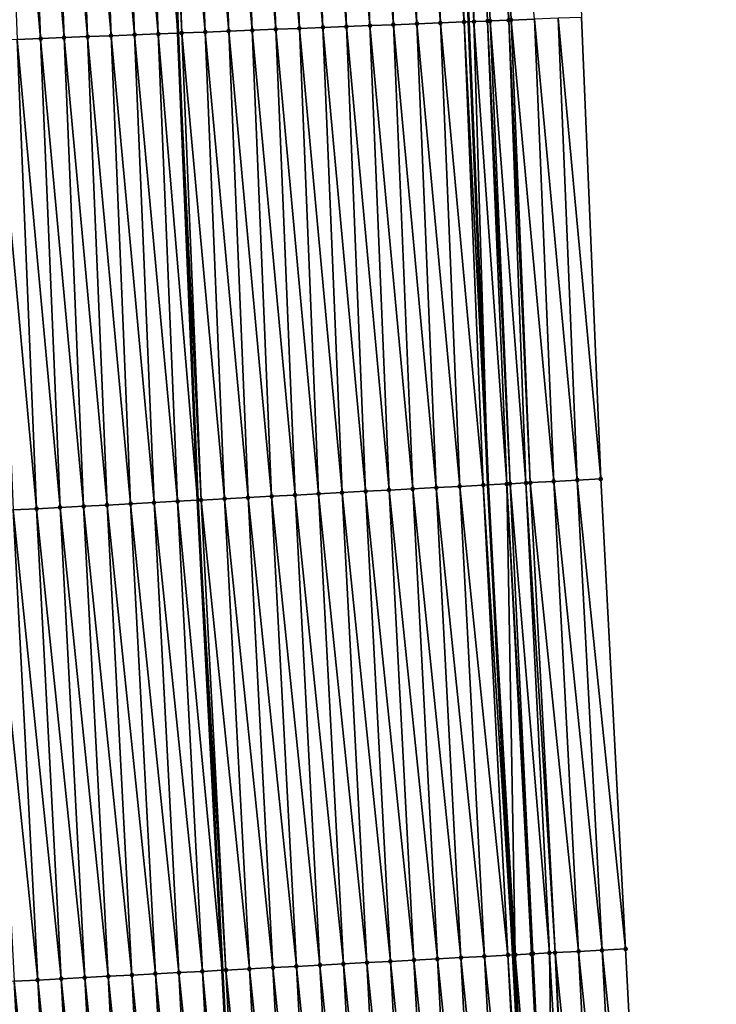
# Model space of a CAD drawing. Header units: feet. Extents: x 2010743 to 2022806, y 818705 to 837694.
# Tile 285 of 531: x 2011510 to 2011539, y 827993 to 828035. Entities that reach past the tile are written whole.
import ezdxf

# ---------------------------------------------------------------- set-up
doc = ezdxf.new("R2010")
doc.units = ezdxf.units.FT
doc.header["$MEASUREMENT"] = 0
for name, color, linetype, lineweight in [('EP_Travel Lane', 172, 'Continuous', 53), ('Road Shots', 141, 'Continuous', 100), ('STRIPING', 60, 'Continuous', 53)]:
    doc.layers.add(name, color=color, linetype=linetype, lineweight=lineweight)
doc.layers.add('I-77-MM17-21_NB-Surface-Border', color=7, linetype='Continuous')
doc.layers.add('I-77-MM17-21_NB-Surface-TIN', color=7, linetype='Continuous')

msp = doc.modelspace()

# ---------------------------------------------------------------- linework, layer by layer
at = {"layer": 'EP_Travel Lane'}
msp.add_polyline3d([(2011525.261, 828134.41, 310.042), (2011525.741, 828114.417, 309.816), (2011526.267, 828094.722, 309.593), (2011527.038, 828074.738, 309.402), (2011527.809, 828054.754, 309.174), (2011528.58, 828034.77, 308.98), (2011529.401, 828015.096, 308.876), (2011530.454, 827995.124, 308.751), (2011531.507, 827975.152, 308.634), (2011532.56, 827955.18, 308.492), (2011533.647, 827935.518, 308.405), (2011534.951, 827915.561, 308.288), (2011536.255, 827895.604, 308.187)], dxfattribs=at)
at = {"layer": 'I-77-MM17-21_NB-Surface-Border', "color": 3, "linetype": 'Continuous', "lineweight": -3}
msp.add_polyline3d([(2011529.007, 828134.505, 309.925), (2011529.513, 828114.513, 309.694), (2011530.057, 828094.87, 309.48), (2011531.831, 828074.925, 309.245), (2011532.605, 828054.941, 309.02), (2011533.379, 828034.957, 308.839), (2011534.191, 828015.349, 308.718), (2011535.244, 827995.377, 308.587), (2011536.297, 827975.405, 308.459), (2011537.349, 827955.433, 308.325), (2011537.437, 827935.772, 308.273), (2011538.767, 827915.816, 308.154), (2011539.099, 827895.794, 308.077)], dxfattribs=at)
at = {"layer": 'I-77-MM17-21_NB-Surface-TIN', "color": 128, "linetype": 'Continuous', "lineweight": -3}
for points in [[(2011525.385, 828034.645, 309.131), (2011524.611, 828054.629, 309.309), (2011523.612, 828054.59, 309.347)], [(2011526.384, 828034.684, 309.087), (2011525.61, 828054.668, 309.271), (2011524.611, 828054.629, 309.309)], [(2011525.385, 828034.645, 309.131), (2011526.384, 828034.684, 309.087), (2011524.611, 828054.629, 309.309)], [(2011527.383, 828034.723, 309.044), (2011526.609, 828054.707, 309.232), (2011525.61, 828054.668, 309.271)], [(2011526.384, 828034.684, 309.087), (2011527.383, 828034.723, 309.044), (2011525.61, 828054.668, 309.271)], [(2011528.383, 828034.762, 308.99), (2011527.608, 828054.746, 309.178), (2011526.609, 828054.707, 309.232)], [(2011527.383, 828034.723, 309.044), (2011528.383, 828034.762, 308.99), (2011526.609, 828054.707, 309.232)], [(2011527.608, 828054.746, 309.178), (2011528.58, 828034.77, 308.98), (2011527.809, 828054.754, 309.174)], [(2011528.383, 828034.762, 308.99), (2011528.58, 828034.77, 308.98), (2011527.608, 828054.746, 309.178)], [(2011528.8, 828034.778, 308.968), (2011528.608, 828054.785, 309.156), (2011527.809, 828054.754, 309.174)], [(2011528.8, 828034.778, 308.968), (2011527.809, 828054.754, 309.174), (2011528.58, 828034.77, 308.98)], [(2011530.281, 828034.836, 308.935), (2011529.607, 828054.824, 309.126), (2011528.608, 828054.785, 309.156)], [(2011528.8, 828034.778, 308.968), (2011529.382, 828034.801, 308.971), (2011528.608, 828054.785, 309.156)], [(2011529.382, 828034.801, 308.971), (2011529.492, 828034.805, 308.973), (2011528.608, 828054.785, 309.156)], [(2011529.492, 828034.805, 308.973), (2011530.281, 828034.836, 308.935), (2011528.608, 828054.785, 309.156)], [(2011530.281, 828034.836, 308.935), (2011530.381, 828034.84, 308.93), (2011529.607, 828054.824, 309.126)], [(2011530.381, 828034.84, 308.93), (2011531.38, 828034.879, 308.905), (2011529.607, 828054.824, 309.126)], [(2011514.393, 828034.216, 309.574), (2011513.619, 828054.2, 309.736), (2011512.62, 828054.161, 309.773)], [(2011515.392, 828034.255, 309.544), (2011514.618, 828054.239, 309.703), (2011513.619, 828054.2, 309.736)], [(2011514.393, 828034.216, 309.574), (2011515.392, 828034.255, 309.544), (2011513.619, 828054.2, 309.736)], [(2011514.618, 828054.239, 309.703), (2011516.23, 828034.287, 309.505), (2011515.457, 828054.272, 309.669)], [(2011515.392, 828034.255, 309.544), (2011516.23, 828034.287, 309.505), (2011514.618, 828054.239, 309.703)], [(2011516.392, 828034.294, 309.497), (2011515.618, 828054.278, 309.663), (2011515.457, 828054.272, 309.669)], [(2011516.392, 828034.294, 309.497), (2011515.457, 828054.272, 309.669), (2011516.23, 828034.287, 309.505)], [(2011517.391, 828034.333, 309.458), (2011516.617, 828054.317, 309.62), (2011515.618, 828054.278, 309.663)], [(2011516.392, 828034.294, 309.497), (2011517.391, 828034.333, 309.458), (2011515.618, 828054.278, 309.663)], [(2011518.39, 828034.372, 309.404), (2011517.616, 828054.356, 309.567), (2011516.617, 828054.317, 309.62)], [(2011517.391, 828034.333, 309.458), (2011518.39, 828034.372, 309.404), (2011516.617, 828054.317, 309.62)], [(2011519.389, 828034.411, 309.364), (2011518.615, 828054.395, 309.532), (2011517.616, 828054.356, 309.567)], [(2011518.39, 828034.372, 309.404), (2011519.389, 828034.411, 309.364), (2011517.616, 828054.356, 309.567)], [(2011520.389, 828034.45, 309.326), (2011519.615, 828054.434, 309.493), (2011518.615, 828054.395, 309.532)], [(2011519.389, 828034.411, 309.364), (2011520.389, 828034.45, 309.326), (2011518.615, 828054.395, 309.532)], [(2011521.388, 828034.489, 309.279), (2011520.614, 828054.473, 309.453), (2011519.615, 828054.434, 309.493)], [(2011520.389, 828034.45, 309.326), (2011521.388, 828034.489, 309.279), (2011519.615, 828054.434, 309.493)], [(2011522.387, 828034.528, 309.244), (2011521.613, 828054.512, 309.419), (2011520.614, 828054.473, 309.453)], [(2011521.388, 828034.489, 309.279), (2011522.387, 828034.528, 309.244), (2011520.614, 828054.473, 309.453)], [(2011523.386, 828034.567, 309.209), (2011522.612, 828054.551, 309.383), (2011521.613, 828054.512, 309.419)], [(2011522.387, 828034.528, 309.244), (2011523.386, 828034.567, 309.209), (2011521.613, 828054.512, 309.419)], [(2011524.386, 828034.606, 309.171), (2011523.612, 828054.59, 309.347), (2011522.612, 828054.551, 309.383)], [(2011523.386, 828034.567, 309.209), (2011524.386, 828034.606, 309.171), (2011522.612, 828054.551, 309.383)], [(2011524.386, 828034.606, 309.171), (2011525.385, 828034.645, 309.131), (2011523.612, 828054.59, 309.347)], [(2011510.396, 828034.06, 309.739), (2011509.622, 828054.044, 309.891), (2011508.623, 828054.005, 309.927)], [(2011509.397, 828034.021, 309.774), (2011510.396, 828034.06, 309.739), (2011508.623, 828054.005, 309.927)], [(2011511.395, 828034.099, 309.695), (2011510.621, 828054.083, 309.852), (2011509.622, 828054.044, 309.891)], [(2011510.396, 828034.06, 309.739), (2011511.395, 828034.099, 309.695), (2011509.622, 828054.044, 309.891)], [(2011512.395, 828034.138, 309.656), (2011511.621, 828054.122, 309.811), (2011510.621, 828054.083, 309.852)], [(2011511.395, 828034.099, 309.695), (2011512.395, 828034.138, 309.656), (2011510.621, 828054.083, 309.852)], [(2011513.394, 828034.177, 309.612), (2011512.62, 828054.161, 309.773), (2011511.621, 828054.122, 309.811)], [(2011512.395, 828034.138, 309.656), (2011513.394, 828034.177, 309.612), (2011511.621, 828054.122, 309.811)], [(2011513.394, 828034.177, 309.612), (2011514.393, 828034.216, 309.574), (2011512.62, 828054.161, 309.773)], [(2011534.191, 828015.349, 308.718), (2011533.379, 828034.957, 308.839), (2011532.379, 828034.918, 308.872)], [(2011523.206, 828014.768, 309.115), (2011522.387, 828034.528, 309.244), (2011521.388, 828034.489, 309.279)], [(2011524.205, 828014.82, 309.081), (2011523.386, 828034.567, 309.209), (2011522.387, 828034.528, 309.244)], [(2011523.206, 828014.768, 309.115), (2011524.205, 828014.82, 309.081), (2011522.387, 828034.528, 309.244)], [(2011525.203, 828014.873, 309.044), (2011524.386, 828034.606, 309.171), (2011523.386, 828034.567, 309.209)], [(2011524.205, 828014.82, 309.081), (2011525.203, 828014.873, 309.044), (2011523.386, 828034.567, 309.209)], [(2011526.202, 828014.926, 309.005), (2011525.385, 828034.645, 309.131), (2011524.386, 828034.606, 309.171)], [(2011525.203, 828014.873, 309.044), (2011526.202, 828014.926, 309.005), (2011524.386, 828034.606, 309.171)], [(2011527.2, 828014.979, 308.969), (2011526.384, 828034.684, 309.087), (2011525.385, 828034.645, 309.131)], [(2011526.202, 828014.926, 309.005), (2011527.2, 828014.979, 308.969), (2011525.385, 828034.645, 309.131)], [(2011528.199, 828015.032, 308.928), (2011527.383, 828034.723, 309.044), (2011526.384, 828034.684, 309.087)], [(2011527.2, 828014.979, 308.969), (2011528.199, 828015.032, 308.928), (2011526.384, 828034.684, 309.087)], [(2011529.198, 828015.085, 308.881), (2011528.383, 828034.762, 308.99), (2011527.383, 828034.723, 309.044)], [(2011528.199, 828015.032, 308.928), (2011529.198, 828015.085, 308.881), (2011527.383, 828034.723, 309.044)], [(2011528.383, 828034.762, 308.99), (2011529.401, 828015.096, 308.876), (2011528.58, 828034.77, 308.98)], [(2011529.198, 828015.085, 308.881), (2011529.401, 828015.096, 308.876), (2011528.383, 828034.762, 308.99)], [(2011528.8, 828034.778, 308.968), (2011528.58, 828034.77, 308.98), (2011529.401, 828015.096, 308.876)], [(2011530.196, 828015.138, 308.856), (2011529.382, 828034.801, 308.971), (2011528.8, 828034.778, 308.968)], [(2011530.196, 828015.138, 308.856), (2011528.8, 828034.778, 308.968), (2011529.401, 828015.096, 308.876)], [(2011530.337, 828015.145, 308.857), (2011529.492, 828034.805, 308.973), (2011529.382, 828034.801, 308.971)], [(2011530.196, 828015.138, 308.856), (2011530.337, 828015.145, 308.857), (2011529.382, 828034.801, 308.971)], [(2011531.012, 828015.181, 308.829), (2011530.281, 828034.836, 308.935), (2011529.492, 828034.805, 308.973)], [(2011530.337, 828015.145, 308.857), (2011531.012, 828015.181, 308.829), (2011529.492, 828034.805, 308.973)], [(2011531.195, 828015.19, 308.819), (2011530.381, 828034.84, 308.93), (2011530.281, 828034.836, 308.935)], [(2011531.012, 828015.181, 308.829), (2011531.195, 828015.19, 308.819), (2011530.281, 828034.836, 308.935)], [(2011532.193, 828015.243, 308.786), (2011531.38, 828034.879, 308.905), (2011530.381, 828034.84, 308.93)], [(2011531.195, 828015.19, 308.819), (2011532.193, 828015.243, 308.786), (2011530.381, 828034.84, 308.93)], [(2011533.192, 828015.296, 308.751), (2011532.379, 828034.918, 308.872), (2011531.38, 828034.879, 308.905)], [(2011532.193, 828015.243, 308.786), (2011533.192, 828015.296, 308.751), (2011531.38, 828034.879, 308.905)], [(2011533.192, 828015.296, 308.751), (2011534.191, 828015.349, 308.718), (2011532.379, 828034.918, 308.872)], [(2011512.221, 828014.186, 309.563), (2011511.395, 828034.099, 309.695), (2011510.396, 828034.06, 309.739)], [(2011513.22, 828014.239, 309.524), (2011512.395, 828034.138, 309.656), (2011511.395, 828034.099, 309.695)], [(2011512.221, 828014.186, 309.563), (2011513.22, 828014.239, 309.524), (2011511.395, 828034.099, 309.695)], [(2011514.219, 828014.292, 309.481), (2011513.394, 828034.177, 309.612), (2011512.395, 828034.138, 309.656)], [(2011513.22, 828014.239, 309.524), (2011514.219, 828014.292, 309.481), (2011512.395, 828034.138, 309.656)], [(2011515.217, 828014.344, 309.441), (2011514.393, 828034.216, 309.574), (2011513.394, 828034.177, 309.612)], [(2011514.219, 828014.292, 309.481), (2011515.217, 828014.344, 309.441), (2011513.394, 828034.177, 309.612)], [(2011516.216, 828014.397, 309.408), (2011515.392, 828034.255, 309.544), (2011514.393, 828034.216, 309.574)], [(2011515.217, 828014.344, 309.441), (2011516.216, 828014.397, 309.408), (2011514.393, 828034.216, 309.574)], [(2011515.392, 828034.255, 309.544), (2011517.056, 828014.442, 309.369), (2011516.23, 828034.287, 309.505)], [(2011516.216, 828014.397, 309.408), (2011517.056, 828014.442, 309.369), (2011515.392, 828034.255, 309.544)], [(2011517.214, 828014.45, 309.362), (2011516.392, 828034.294, 309.497), (2011516.23, 828034.287, 309.505)], [(2011517.214, 828014.45, 309.362), (2011516.23, 828034.287, 309.505), (2011517.056, 828014.442, 309.369)], [(2011518.213, 828014.503, 309.327), (2011517.391, 828034.333, 309.458), (2011516.392, 828034.294, 309.497)], [(2011517.214, 828014.45, 309.362), (2011518.213, 828014.503, 309.327), (2011516.392, 828034.294, 309.497)], [(2011519.212, 828014.556, 309.273), (2011518.39, 828034.372, 309.404), (2011517.391, 828034.333, 309.458)], [(2011518.213, 828014.503, 309.327), (2011519.212, 828014.556, 309.273), (2011517.391, 828034.333, 309.458)], [(2011520.21, 828014.609, 309.231), (2011519.389, 828034.411, 309.364), (2011518.39, 828034.372, 309.404)], [(2011519.212, 828014.556, 309.273), (2011520.21, 828014.609, 309.231), (2011518.39, 828034.372, 309.404)], [(2011521.209, 828014.662, 309.192), (2011520.389, 828034.45, 309.326), (2011519.389, 828034.411, 309.364)], [(2011520.21, 828014.609, 309.231), (2011521.209, 828014.662, 309.192), (2011519.389, 828034.411, 309.364)], [(2011522.207, 828014.715, 309.15), (2011521.388, 828034.489, 309.279), (2011520.389, 828034.45, 309.326)], [(2011521.209, 828014.662, 309.192), (2011522.207, 828014.715, 309.15), (2011520.389, 828034.45, 309.326)], [(2011522.207, 828014.715, 309.15), (2011523.206, 828014.768, 309.115), (2011521.388, 828034.489, 309.279)], [(2011510.224, 828014.08, 309.644), (2011509.397, 828034.021, 309.774), (2011508.398, 828033.982, 309.811)], [(2011509.226, 828014.027, 309.682), (2011510.224, 828014.08, 309.644), (2011508.398, 828033.982, 309.811)], [(2011511.223, 828014.133, 309.604), (2011510.396, 828034.06, 309.739), (2011509.397, 828034.021, 309.774)], [(2011510.224, 828014.08, 309.644), (2011511.223, 828014.133, 309.604), (2011509.397, 828034.021, 309.774)], [(2011511.223, 828014.133, 309.604), (2011512.221, 828014.186, 309.563), (2011510.396, 828034.06, 309.739)], [(2011534.245, 827995.324, 308.62), (2011533.192, 828015.296, 308.751), (2011532.193, 828015.243, 308.786)], [(2011535.244, 827995.377, 308.587), (2011534.191, 828015.349, 308.718), (2011533.192, 828015.296, 308.751)], [(2011534.245, 827995.324, 308.62), (2011535.244, 827995.377, 308.587), (2011533.192, 828015.296, 308.751)], [(2011526.256, 827994.901, 308.937), (2011525.203, 828014.873, 309.044), (2011524.205, 828014.82, 309.081)], [(2011527.255, 827994.954, 308.898), (2011526.202, 828014.926, 309.005), (2011525.203, 828014.873, 309.044)], [(2011526.256, 827994.901, 308.937), (2011527.255, 827994.954, 308.898), (2011525.203, 828014.873, 309.044)], [(2011528.253, 827995.007, 308.861), (2011527.2, 828014.979, 308.969), (2011526.202, 828014.926, 309.005)], [(2011527.255, 827994.954, 308.898), (2011528.253, 827995.007, 308.861), (2011526.202, 828014.926, 309.005)], [(2011529.252, 827995.06, 308.819), (2011528.199, 828015.032, 308.928), (2011527.2, 828014.979, 308.969)], [(2011528.253, 827995.007, 308.861), (2011529.252, 827995.06, 308.819), (2011527.2, 828014.979, 308.969)], [(2011530.251, 827995.113, 308.764), (2011529.198, 828015.085, 308.881), (2011528.199, 828015.032, 308.928)], [(2011529.252, 827995.06, 308.819), (2011530.251, 827995.113, 308.764), (2011528.199, 828015.032, 308.928)], [(2011529.198, 828015.085, 308.881), (2011530.454, 827995.124, 308.751), (2011529.401, 828015.096, 308.876)], [(2011530.251, 827995.113, 308.764), (2011530.454, 827995.124, 308.751), (2011529.198, 828015.085, 308.881)], [(2011530.557, 827995.129, 308.745), (2011530.196, 828015.138, 308.856), (2011529.401, 828015.096, 308.876)], [(2011530.557, 827995.129, 308.745), (2011529.401, 828015.096, 308.876), (2011530.454, 827995.124, 308.751)], [(2011531.31, 827995.169, 308.732), (2011530.337, 828015.145, 308.857), (2011530.196, 828015.138, 308.856)], [(2011530.557, 827995.129, 308.745), (2011531.249, 827995.166, 308.731), (2011530.196, 828015.138, 308.856)], [(2011531.249, 827995.166, 308.731), (2011531.31, 827995.169, 308.732), (2011530.196, 828015.138, 308.856)], [(2011532.013, 827995.206, 308.7), (2011531.012, 828015.181, 308.829), (2011530.337, 828015.145, 308.857)], [(2011531.31, 827995.169, 308.732), (2011532.013, 827995.206, 308.7), (2011530.337, 828015.145, 308.857)], [(2011532.248, 827995.219, 308.688), (2011531.195, 828015.19, 308.819), (2011531.012, 828015.181, 308.829)], [(2011532.013, 827995.206, 308.7), (2011532.248, 827995.219, 308.688), (2011531.012, 828015.181, 308.829)], [(2011533.246, 827995.271, 308.661), (2011532.193, 828015.243, 308.786), (2011531.195, 828015.19, 308.819)], [(2011532.248, 827995.219, 308.688), (2011533.246, 827995.271, 308.661), (2011531.195, 828015.19, 308.819)], [(2011533.246, 827995.271, 308.661), (2011534.245, 827995.324, 308.62), (2011532.193, 828015.243, 308.786)], [(2011516.216, 828014.397, 309.408), (2011518.109, 827994.47, 309.258), (2011517.056, 828014.442, 309.369)], [(2011518.267, 827994.478, 309.251), (2011517.214, 828014.45, 309.362), (2011517.056, 828014.442, 309.369)], [(2011518.267, 827994.478, 309.251), (2011517.056, 828014.442, 309.369), (2011518.109, 827994.47, 309.258)], [(2011519.266, 827994.531, 309.211), (2011518.213, 828014.503, 309.327), (2011517.214, 828014.45, 309.362)], [(2011518.267, 827994.478, 309.251), (2011519.266, 827994.531, 309.211), (2011517.214, 828014.45, 309.362)], [(2011520.265, 827994.584, 309.161), (2011519.212, 828014.556, 309.273), (2011518.213, 828014.503, 309.327)], [(2011519.266, 827994.531, 309.211), (2011520.265, 827994.584, 309.161), (2011518.213, 828014.503, 309.327)], [(2011521.263, 827994.637, 309.121), (2011520.21, 828014.609, 309.231), (2011519.212, 828014.556, 309.273)], [(2011520.265, 827994.584, 309.161), (2011521.263, 827994.637, 309.121), (2011519.212, 828014.556, 309.273)], [(2011522.262, 827994.69, 309.085), (2011521.209, 828014.662, 309.192), (2011520.21, 828014.609, 309.231)], [(2011521.263, 827994.637, 309.121), (2011522.262, 827994.69, 309.085), (2011520.21, 828014.609, 309.231)], [(2011523.26, 827994.743, 309.044), (2011522.207, 828014.715, 309.15), (2011521.209, 828014.662, 309.192)], [(2011522.262, 827994.69, 309.085), (2011523.26, 827994.743, 309.044), (2011521.209, 828014.662, 309.192)], [(2011524.259, 827994.796, 309.008), (2011523.206, 828014.768, 309.115), (2011522.207, 828014.715, 309.15)], [(2011523.26, 827994.743, 309.044), (2011524.259, 827994.796, 309.008), (2011522.207, 828014.715, 309.15)], [(2011525.258, 827994.848, 308.974), (2011524.205, 828014.82, 309.081), (2011523.206, 828014.768, 309.115)], [(2011524.259, 827994.796, 309.008), (2011525.258, 827994.848, 308.974), (2011523.206, 828014.768, 309.115)], [(2011525.258, 827994.848, 308.974), (2011526.256, 827994.901, 308.937), (2011524.205, 828014.82, 309.081)], [(2011510.279, 827994.055, 309.545), (2011509.226, 828014.027, 309.682), (2011508.227, 828013.974, 309.724)], [(2011511.277, 827994.108, 309.508), (2011510.224, 828014.08, 309.644), (2011509.226, 828014.027, 309.682)], [(2011510.279, 827994.055, 309.545), (2011511.277, 827994.108, 309.508), (2011509.226, 828014.027, 309.682)], [(2011512.276, 827994.161, 309.471), (2011511.223, 828014.133, 309.604), (2011510.224, 828014.08, 309.644)], [(2011511.277, 827994.108, 309.508), (2011512.276, 827994.161, 309.471), (2011510.224, 828014.08, 309.644)], [(2011513.274, 827994.214, 309.431), (2011512.221, 828014.186, 309.563), (2011511.223, 828014.133, 309.604)], [(2011512.276, 827994.161, 309.471), (2011513.274, 827994.214, 309.431), (2011511.223, 828014.133, 309.604)], [(2011514.273, 827994.267, 309.391), (2011513.22, 828014.239, 309.524), (2011512.221, 828014.186, 309.563)], [(2011513.274, 827994.214, 309.431), (2011514.273, 827994.267, 309.391), (2011512.221, 828014.186, 309.563)], [(2011515.272, 827994.32, 309.352), (2011514.219, 828014.292, 309.481), (2011513.22, 828014.239, 309.524)], [(2011514.273, 827994.267, 309.391), (2011515.272, 827994.32, 309.352), (2011513.22, 828014.239, 309.524)], [(2011516.27, 827994.373, 309.32), (2011515.217, 828014.344, 309.441), (2011514.219, 828014.292, 309.481)], [(2011515.272, 827994.32, 309.352), (2011516.27, 827994.373, 309.32), (2011514.219, 828014.292, 309.481)], [(2011517.269, 827994.425, 309.291), (2011516.216, 828014.397, 309.408), (2011515.217, 828014.344, 309.441)], [(2011516.27, 827994.373, 309.32), (2011517.269, 827994.425, 309.291), (2011515.217, 828014.344, 309.441)], [(2011517.269, 827994.425, 309.291), (2011518.109, 827994.47, 309.258), (2011516.216, 828014.397, 309.408)], [(2011509.28, 827994.003, 309.584), (2011510.279, 827994.055, 309.545), (2011508.227, 828013.974, 309.724)], [(2011532.302, 827975.194, 308.611), (2011532.013, 827995.206, 308.7), (2011531.31, 827995.169, 308.732)], [(2011533.162, 827975.239, 308.572), (2011532.248, 827995.219, 308.688), (2011532.013, 827995.206, 308.7)], [(2011532.302, 827975.194, 308.611), (2011533.162, 827975.239, 308.572), (2011532.013, 827995.206, 308.7)], [(2011534.299, 827975.3, 308.526), (2011533.246, 827995.271, 308.661), (2011532.248, 827995.219, 308.688)], [(2011533.162, 827975.239, 308.572), (2011533.301, 827975.247, 308.565), (2011532.248, 827995.219, 308.688)], [(2011533.301, 827975.247, 308.565), (2011534.299, 827975.3, 308.526), (2011532.248, 827995.219, 308.688)], [(2011535.298, 827975.352, 308.489), (2011534.245, 827995.324, 308.62), (2011533.246, 827995.271, 308.661)], [(2011534.299, 827975.3, 308.526), (2011535.298, 827975.352, 308.489), (2011533.246, 827995.271, 308.661)], [(2011536.297, 827975.405, 308.459), (2011535.244, 827995.377, 308.587), (2011534.245, 827995.324, 308.62)], [(2011535.298, 827975.352, 308.489), (2011536.297, 827975.405, 308.459), (2011534.245, 827995.324, 308.62)], [(2011525.312, 827974.824, 308.874), (2011524.259, 827994.796, 309.008), (2011523.26, 827994.743, 309.044)], [(2011526.31, 827974.877, 308.84), (2011525.258, 827994.848, 308.974), (2011524.259, 827994.796, 309.008)], [(2011525.312, 827974.824, 308.874), (2011526.31, 827974.877, 308.84), (2011524.259, 827994.796, 309.008)], [(2011527.309, 827974.929, 308.808), (2011526.256, 827994.901, 308.937), (2011525.258, 827994.848, 308.974)], [(2011526.31, 827974.877, 308.84), (2011527.309, 827974.929, 308.808), (2011525.258, 827994.848, 308.974)], [(2011528.308, 827974.982, 308.771), (2011527.255, 827994.954, 308.898), (2011526.256, 827994.901, 308.937)], [(2011527.309, 827974.929, 308.808), (2011528.308, 827974.982, 308.771), (2011526.256, 827994.901, 308.937)], [(2011529.306, 827975.035, 308.733), (2011528.253, 827995.007, 308.861), (2011527.255, 827994.954, 308.898)], [(2011528.308, 827974.982, 308.771), (2011529.306, 827975.035, 308.733), (2011527.255, 827994.954, 308.898)], [(2011530.305, 827975.088, 308.692), (2011529.252, 827995.06, 308.819), (2011528.253, 827995.007, 308.861)], [(2011529.306, 827975.035, 308.733), (2011530.305, 827975.088, 308.692), (2011528.253, 827995.007, 308.861)], [(2011531.304, 827975.141, 308.64), (2011530.251, 827995.113, 308.764), (2011529.252, 827995.06, 308.819)], [(2011530.305, 827975.088, 308.692), (2011531.304, 827975.141, 308.64), (2011529.252, 827995.06, 308.819)], [(2011530.251, 827995.113, 308.764), (2011531.507, 827975.152, 308.634), (2011530.454, 827995.124, 308.751)], [(2011531.304, 827975.141, 308.64), (2011531.507, 827975.152, 308.634), (2011530.251, 827995.113, 308.764)], [(2011530.557, 827995.129, 308.745), (2011530.454, 827995.124, 308.751), (2011531.507, 827975.152, 308.634)], [(2011532.26, 827975.192, 308.611), (2011531.249, 827995.166, 308.731), (2011530.557, 827995.129, 308.745)], [(2011532.26, 827975.192, 308.611), (2011530.557, 827995.129, 308.745), (2011531.507, 827975.152, 308.634)], [(2011532.302, 827975.194, 308.611), (2011531.31, 827995.169, 308.732), (2011531.249, 827995.166, 308.731)], [(2011532.26, 827975.192, 308.611), (2011532.302, 827975.194, 308.611), (2011531.249, 827995.166, 308.731)], [(2011517.323, 827974.401, 309.188), (2011516.27, 827994.373, 309.32), (2011515.272, 827994.32, 309.352)], [(2011518.322, 827974.454, 309.156), (2011517.269, 827994.425, 309.291), (2011516.27, 827994.373, 309.32)], [(2011517.323, 827974.401, 309.188), (2011518.322, 827974.454, 309.156), (2011516.27, 827994.373, 309.32)], [(2011517.269, 827994.425, 309.291), (2011519.162, 827974.498, 309.121), (2011518.109, 827994.47, 309.258)], [(2011518.322, 827974.454, 309.156), (2011519.162, 827974.498, 309.121), (2011517.269, 827994.425, 309.291)], [(2011519.32, 827974.506, 309.114), (2011518.267, 827994.478, 309.251), (2011518.109, 827994.47, 309.258)], [(2011519.32, 827974.506, 309.114), (2011518.109, 827994.47, 309.258), (2011519.162, 827974.498, 309.121)], [(2011520.319, 827974.559, 309.07), (2011519.266, 827994.531, 309.211), (2011518.267, 827994.478, 309.251)], [(2011519.32, 827974.506, 309.114), (2011520.319, 827974.559, 309.07), (2011518.267, 827994.478, 309.251)], [(2011521.317, 827974.612, 309.019), (2011520.265, 827994.584, 309.161), (2011519.266, 827994.531, 309.211)], [(2011520.319, 827974.559, 309.07), (2011521.317, 827974.612, 309.019), (2011519.266, 827994.531, 309.211)], [(2011522.316, 827974.665, 308.982), (2011521.263, 827994.637, 309.121), (2011520.265, 827994.584, 309.161)], [(2011521.317, 827974.612, 309.019), (2011522.316, 827974.665, 308.982), (2011520.265, 827994.584, 309.161)], [(2011523.315, 827974.718, 308.944), (2011522.262, 827994.69, 309.085), (2011521.263, 827994.637, 309.121)], [(2011522.316, 827974.665, 308.982), (2011523.315, 827974.718, 308.944), (2011521.263, 827994.637, 309.121)], [(2011524.313, 827974.771, 308.904), (2011523.26, 827994.743, 309.044), (2011522.262, 827994.69, 309.085)], [(2011523.315, 827974.718, 308.944), (2011524.313, 827974.771, 308.904), (2011522.262, 827994.69, 309.085)], [(2011524.313, 827974.771, 308.904), (2011525.312, 827974.824, 308.874), (2011523.26, 827994.743, 309.044)], [(2011510.333, 827974.031, 309.45), (2011509.28, 827994.003, 309.584), (2011508.281, 827993.95, 309.629)], [(2011509.334, 827973.978, 309.496), (2011510.333, 827974.031, 309.45), (2011508.281, 827993.95, 309.629)], [(2011511.331, 827974.084, 309.412), (2011510.279, 827994.055, 309.545), (2011509.28, 827994.003, 309.584)], [(2011510.333, 827974.031, 309.45), (2011511.331, 827974.084, 309.412), (2011509.28, 827994.003, 309.584)], [(2011512.33, 827974.136, 309.376), (2011511.277, 827994.108, 309.508), (2011510.279, 827994.055, 309.545)], [(2011511.331, 827974.084, 309.412), (2011512.33, 827974.136, 309.376), (2011510.279, 827994.055, 309.545)], [(2011513.329, 827974.189, 309.341), (2011512.276, 827994.161, 309.471), (2011511.277, 827994.108, 309.508)], [(2011512.33, 827974.136, 309.376), (2011513.329, 827974.189, 309.341), (2011511.277, 827994.108, 309.508)], [(2011514.327, 827974.242, 309.301), (2011513.274, 827994.214, 309.431), (2011512.276, 827994.161, 309.471)], [(2011513.329, 827974.189, 309.341), (2011514.327, 827974.242, 309.301), (2011512.276, 827994.161, 309.471)], [(2011515.326, 827974.295, 309.265), (2011514.273, 827994.267, 309.391), (2011513.274, 827994.214, 309.431)], [(2011514.327, 827974.242, 309.301), (2011515.326, 827974.295, 309.265), (2011513.274, 827994.214, 309.431)], [(2011516.324, 827974.348, 309.224), (2011515.272, 827994.32, 309.352), (2011514.273, 827994.267, 309.391)], [(2011515.326, 827974.295, 309.265), (2011516.324, 827974.348, 309.224), (2011514.273, 827994.267, 309.391)], [(2011516.324, 827974.348, 309.224), (2011517.323, 827974.401, 309.188), (2011515.272, 827994.32, 309.352)]]:
    msp.add_3dface(points, dxfattribs=at)
at = {"layer": 'Road Shots', "lineweight": 100}
for p in [(2011522.387, 828034.528, 309.244), (2011523.386, 828034.567, 309.209), (2011524.386, 828034.606, 309.171), (2011525.385, 828034.645, 309.131), (2011526.384, 828034.684, 309.087), (2011527.383, 828034.723, 309.044), (2011528.383, 828034.762, 308.99), (2011528.8, 828034.778, 308.968), (2011529.382, 828034.801, 308.971), (2011529.492, 828034.805, 308.973), (2011530.281, 828034.836, 308.935), (2011530.381, 828034.84, 308.93), (2011511.395, 828034.099, 309.695), (2011512.395, 828034.138, 309.656), (2011513.394, 828034.177, 309.612), (2011514.393, 828034.216, 309.574), (2011515.392, 828034.255, 309.544), (2011516.392, 828034.294, 309.497), (2011517.391, 828034.333, 309.458), (2011518.39, 828034.372, 309.404), (2011519.389, 828034.411, 309.364), (2011520.389, 828034.45, 309.326), (2011521.388, 828034.489, 309.279), (2011510.396, 828034.06, 309.739), (2011533.192, 828015.296, 308.751), (2011534.191, 828015.349, 308.718), (2011525.203, 828014.873, 309.044), (2011526.202, 828014.926, 309.005), (2011527.2, 828014.979, 308.969), (2011528.199, 828015.032, 308.928), (2011529.198, 828015.085, 308.881), (2011530.196, 828015.138, 308.856), (2011530.337, 828015.145, 308.857), (2011531.012, 828015.181, 308.829), (2011531.195, 828015.19, 308.819), (2011532.193, 828015.243, 308.786), (2011517.214, 828014.45, 309.362), (2011518.213, 828014.503, 309.327), (2011519.212, 828014.556, 309.273), (2011520.21, 828014.609, 309.231), (2011521.209, 828014.662, 309.192), (2011522.207, 828014.715, 309.15), (2011523.206, 828014.768, 309.115), (2011524.205, 828014.82, 309.081), (2011510.224, 828014.08, 309.644), (2011511.223, 828014.133, 309.604), (2011512.221, 828014.186, 309.563), (2011513.22, 828014.239, 309.524), (2011514.219, 828014.292, 309.481), (2011515.217, 828014.344, 309.441), (2011516.216, 828014.397, 309.408), (2011532.013, 827995.206, 308.7), (2011532.248, 827995.219, 308.688), (2011533.246, 827995.271, 308.661), (2011534.245, 827995.324, 308.62), (2011535.244, 827995.377, 308.587), (2011524.259, 827994.796, 309.008), (2011525.258, 827994.848, 308.974), (2011526.256, 827994.901, 308.937), (2011527.255, 827994.954, 308.898), (2011528.253, 827995.007, 308.861), (2011529.252, 827995.06, 308.819), (2011530.251, 827995.113, 308.764), (2011530.557, 827995.129, 308.745), (2011531.249, 827995.166, 308.731), (2011531.31, 827995.169, 308.732), (2011516.27, 827994.373, 309.32), (2011517.269, 827994.425, 309.291), (2011518.267, 827994.478, 309.251), (2011519.266, 827994.531, 309.211), (2011520.265, 827994.584, 309.161), (2011521.263, 827994.637, 309.121), (2011522.262, 827994.69, 309.085), (2011523.26, 827994.743, 309.044), (2011510.279, 827994.055, 309.545), (2011511.277, 827994.108, 309.508), (2011512.276, 827994.161, 309.471), (2011513.274, 827994.214, 309.431), (2011514.273, 827994.267, 309.391), (2011515.272, 827994.32, 309.352)]:
    msp.add_point(p, dxfattribs=at)
at = {"layer": 'STRIPING'}
msp.add_polyline3d([(2011509.892, 828373.911, 312.783), (2011510.1, 828353.913, 312.601), (2011510.308, 828333.915, 312.389), (2011510.516, 828313.918, 312.179), (2011510.723, 828293.92, 311.983), (2011510.931, 828273.922, 311.782), (2011511.139, 828253.924, 311.581), (2011511.318, 828233.944, 311.402), (2011511.475, 828213.899, 311.204), (2011511.625, 828193.9, 311.03), (2011511.843, 828174.078, 310.838), (2011512.348, 828154.085, 310.644), (2011512.854, 828134.092, 310.435), (2011513.36, 828114.1, 310.239), (2011513.912, 828094.24, 310.043), (2011514.685, 828074.256, 309.851), (2011515.457, 828054.272, 309.669), (2011516.23, 828034.287, 309.505), (2011517.056, 828014.442, 309.369), (2011518.109, 827994.47, 309.258), (2011519.162, 827974.498, 309.121), (2011520.214, 827954.526, 309.008), (2011521.316, 827934.694, 308.911), (2011522.646, 827914.738, 308.789)], dxfattribs=at)

doc.saveas('drawing.dxf')
